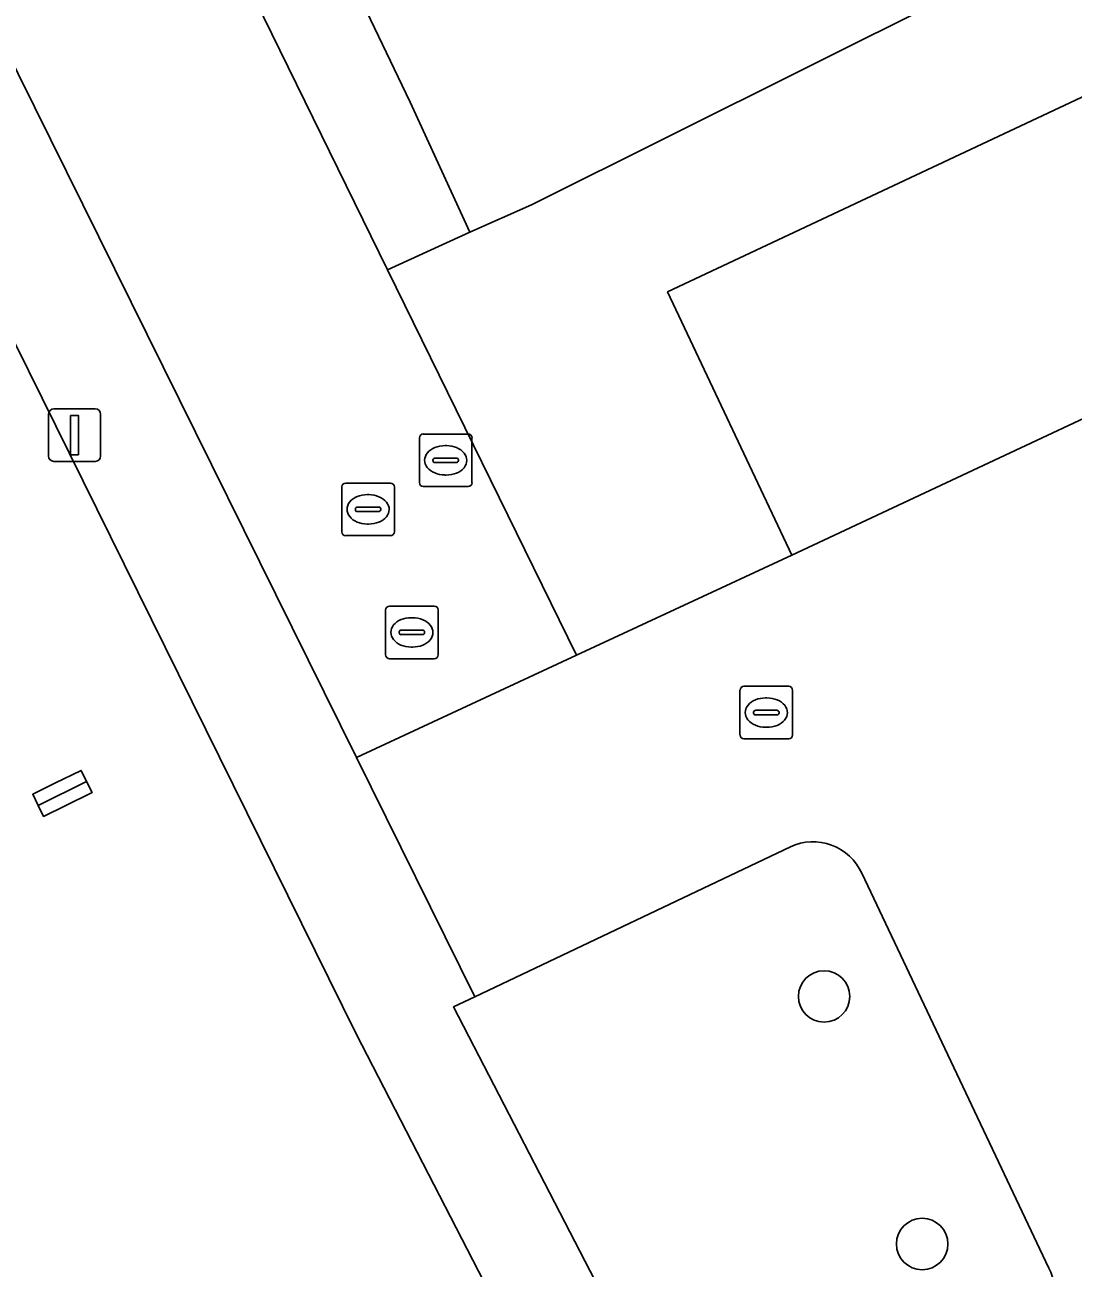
# Model space of a CAD drawing. Extents: x 157793 to 159380, y 380877 to 382313.
# Drawn here: x 158245.99 to 158265.93, y 381523.77 to 381547.41 of the extents above; entities that cross this region are included whole.
import ezdxf

# ---------------------------------------------------------------- set-up
doc = ezdxf.new("R2010")
doc.units = 0
for name, color, linetype in [('IMGEO_Boom', 7, 'Continuous'), ('IMGEO_Erf', 7, 'Continuous'), ('IMGEO_Groenvoorziening', 7, 'Continuous'), ('IMGEO_Kolk', 7, 'Continuous'), ('IMGEO_Lichtmast', 7, 'Continuous'), ('IMGEO_Pand', 7, 'Continuous'), ('IMGEO_Parkeervlak_open', 7, 'Continuous'), ('IMGEO_Rijbaan_lokaal_open', 7, 'Continuous'), ('IMGEO_Rioolput', 7, 'Continuous'), ('IMGEO_Voetpad_open', 7, 'Continuous')]:
    doc.layers.add(name, color=color, linetype=linetype)

msp = doc.modelspace()

# ---------------------------------------------------------------- linework, layer by layer
at = {"layer": 'IMGEO_Boom'}
for centre in [(158261.194, 381528.937), (158263.06, 381524.228)]:
    msp.add_circle(centre, 0.489, dxfattribs=at)
at = {"layer": 'IMGEO_Erf'}
for points in [[(158248.865, 381555.221), (158253.32, 381545.944), (158254.456, 381543.47), (158255.625, 381543.988), (158281.897, 381557.095)], [(158255.147, 381522.693), (158252.294, 381528.223), (158245.268, 381542.416)]]:
    msp.add_lwpolyline(points, dxfattribs=at)
msp.add_lwpolyline([(158247.058, 381533.235), (158247.163, 381533.022), (158247.267, 381532.813), (158246.768, 381532.567), (158246.345, 381532.358), (158246.242, 381532.568), (158246.137, 381532.78), (158246.56, 381532.989)], close=True, dxfattribs=at)
at = {"layer": 'IMGEO_Groenvoorziening'}
for points in [[(158260.552, 381531.783), (158254.549, 381528.928), (158254.145, 381528.736), (158256.839, 381523.527)], [(158265.473, 381523.769), (158261.909, 381531.278)]]:
    msp.add_lwpolyline(points, dxfattribs=at)
for centre, radius, start, end in [((158260.98, 381530.856), 1.021, 24.4074, 114.7676), ((158264.534, 381523.295), 1.052, 316.0259, 26.7823)]:
    msp.add_arc(centre, radius, start, end, dxfattribs=at)
at = {"layer": 'IMGEO_Kolk'}
for p, q in [((158252.017, 381537.773), (158252.017, 381538.625)), ((158252.092, 381538.699), (158252.944, 381538.699)), ((158253.018, 381538.625), (158253.018, 381537.773)), ((158252.505, 381538.479), (158252.53, 381538.479)), ((158252.276, 381538.193), (158252.276, 381538.205)), ((158252.714, 381538.156), (158252.316, 381538.156)), ((158252.319, 381538.242), (158252.717, 381538.242)), ((158252.76, 381538.205), (158252.76, 381538.193)), ((158252.528, 381537.919), (158252.503, 381537.919)), ((158252.944, 381537.699), (158252.092, 381537.699)), ((158259.669, 381534.834), (158260.521, 381534.834)), ((158259.594, 381533.908), (158259.594, 381534.76)), ((158260.082, 381534.614), (158260.107, 381534.614)), ((158260.595, 381534.76), (158260.595, 381533.908)), ((158259.853, 381534.328), (158259.853, 381534.34)), ((158259.896, 381534.377), (158260.294, 381534.377)), ((158260.337, 381534.34), (158260.337, 381534.328)), ((158260.291, 381534.291), (158259.893, 381534.291)), ((158260.521, 381533.834), (158259.669, 381533.834)), ((158260.105, 381534.054), (158260.08, 381534.054))]:
    msp.add_line(p, q, dxfattribs=at)
for points in [[(158252.017, 381537.773), (158252.017, 381538.625)], [(158252.092, 381538.699), (158252.944, 381538.699)], [(158253.018, 381538.625), (158253.018, 381537.773)], [(158252.944, 381537.699), (158252.092, 381537.699)], [(158259.669, 381534.834), (158260.521, 381534.834)], [(158259.594, 381533.908), (158259.594, 381534.76)], [(158260.595, 381534.76), (158260.595, 381533.908)], [(158260.521, 381533.834), (158259.669, 381533.834)]]:
    msp.add_lwpolyline(points, dxfattribs=at)
for centre, radius, start, end in [((158252.094, 381538.623), 0.0765, 91.552, 178.448), ((158252.094, 381538.623), 0.0765, 91.552, 178.448), ((158252.942, 381538.623), 0.0765, 1.552, 88.448), ((158252.942, 381538.623), 0.0765, 1.552, 88.448), ((158252.316, 381538.202), 0.0403, 85.8775, 175.7526), ((158252.313, 381538.192), 0.0366, 178.938, 274.7102), ((158252.717, 381538.199), 0.043, 264.8664, 352.4533), ((158252.721, 381538.204), 0.0386, 1.7309, 96.639), ((158252.094, 381537.775), 0.0765, 181.552, 268.448), ((158252.094, 381537.775), 0.0765, 181.552, 268.448), ((158252.942, 381537.775), 0.0765, 271.552, 358.448), ((158252.942, 381537.775), 0.0765, 271.552, 358.448), ((158259.671, 381534.758), 0.0765, 91.552, 178.448), ((158259.671, 381534.758), 0.0765, 91.552, 178.448), ((158260.519, 381534.758), 0.0765, 1.552, 88.448), ((158260.519, 381534.758), 0.0765, 1.552, 88.448), ((158259.893, 381534.337), 0.0403, 85.8775, 175.7526), ((158259.89, 381534.327), 0.0366, 178.938, 274.7102), ((158260.294, 381534.334), 0.043, 264.8664, 352.4533), ((158260.298, 381534.339), 0.0386, 1.7309, 96.639), ((158259.671, 381533.91), 0.0765, 181.552, 268.448), ((158259.671, 381533.91), 0.0765, 181.552, 268.448), ((158260.519, 381533.91), 0.0765, 271.552, 358.448), ((158260.519, 381533.91), 0.0765, 271.552, 358.448)]:
    msp.add_arc(centre, radius, start, end, dxfattribs=at)
for centre, major_axis, ratio, start_param, end_param in [((158252.504, 381538.199), (-0.387, 0.002), 0.722429, 4.712389, 7.853982), ((158252.529, 381538.199), (-0.39, 0.002), 0.717154, 1.570796, 4.712389), ((158260.081, 381534.334), (-0.387, 0.002), 0.722429, 4.712389, 7.853982), ((158260.106, 381534.334), (-0.39, 0.002), 0.717154, 1.570796, 4.712389)]:
    msp.add_ellipse(centre, major_axis=major_axis, ratio=ratio, start_param=start_param, end_param=end_param, dxfattribs=at)
at = {"layer": 'IMGEO_Lichtmast'}
for p, q in [((158246.438, 381539.211), (158246.438, 381540.011)), ((158246.438, 381540.011), (158246.438, 381539.211)), ((158246.538, 381540.111), (158247.328, 381540.111)), ((158247.328, 381540.111), (158246.538, 381540.111)), ((158247.428, 381540.011), (158247.428, 381539.211)), ((158247.428, 381539.211), (158247.428, 381540.011)), ((158247.328, 381539.111), (158246.538, 381539.111)), ((158246.538, 381539.111), (158247.328, 381539.111))]:
    msp.add_line(p, q, dxfattribs=at)
msp.add_lwpolyline([(158246.858, 381539.986), (158247.008, 381539.986), (158247.008, 381539.236), (158246.858, 381539.236), (158246.858, 381539.986)], dxfattribs=at)
for centre, start, end in [((158246.538, 381540.011), 90, 180), ((158246.538, 381540.011), 90, 180), ((158247.328, 381540.011), 0, 90), ((158247.328, 381540.011), 360, 90), ((158246.538, 381539.211), 180, 270), ((158246.538, 381539.211), 180, 270), ((158247.328, 381539.211), 270, 0), ((158247.328, 381539.211), 270, 0)]:
    msp.add_arc(centre, 0.1, start, end, dxfattribs=at)
at = {"layer": 'IMGEO_Pand'}
for points in [[(158246.242, 381532.568), (158247.163, 381533.022), (158247.058, 381533.235), (158246.56, 381532.989), (158246.137, 381532.78)], [(158247.163, 381533.022), (158246.242, 381532.568), (158246.345, 381532.358), (158246.768, 381532.567), (158247.267, 381532.813)]]:
    msp.add_lwpolyline(points, close=True, dxfattribs=at)
at = {"layer": 'IMGEO_Parkeervlak_open'}
msp.add_lwpolyline([(158275.06, 381544.109), (158272.7, 381549.141), (158258.216, 381542.335), (158260.581, 381537.328)], close=True, dxfattribs=at)
at = {"layer": 'IMGEO_Rijbaan_lokaal_open'}
msp.add_lwpolyline([(158227.014, 381594.882), (158225.89, 381597.35), (158225.527, 381598.112), (158221.342, 381595.998), (158252.296, 381533.479), (158256.481, 381535.423), (158252.887, 381542.755), (158249.583, 381549.497), (158245.054, 381558.421), (158235.941, 381576.836)], close=True, dxfattribs=at)
for points in [[(158275.531, 381544.327), (158275.06, 381544.109), (158260.581, 381537.328), (158256.481, 381535.423), (158252.296, 381533.479), (158254.549, 381528.928), (158260.552, 381531.783)], [(158261.909, 381531.278), (158265.473, 381523.769)]]:
    msp.add_lwpolyline(points, dxfattribs=at)
for centre, radius, start, end in [((158260.98, 381530.856), 1.021, 24.4074, 114.7676), ((158264.534, 381523.295), 1.052, 316.0259, 26.7823)]:
    msp.add_arc(centre, radius, start, end, dxfattribs=at)
at = {"layer": 'IMGEO_Rioolput'}
for p, q in [((158253.494, 381538.706), (158253.494, 381539.558)), ((158253.569, 381539.632), (158254.421, 381539.632)), ((158254.495, 381539.558), (158254.495, 381538.706)), ((158253.982, 381539.412), (158254.007, 381539.412)), ((158253.753, 381539.126), (158253.753, 381539.138)), ((158254.191, 381539.089), (158253.793, 381539.089)), ((158253.796, 381539.175), (158254.194, 381539.175)), ((158254.237, 381539.138), (158254.237, 381539.126)), ((158254.005, 381538.852), (158253.98, 381538.852)), ((158254.421, 381538.632), (158253.569, 381538.632)), ((158252.851, 381535.433), (158252.851, 381536.285)), ((158252.926, 381536.359), (158253.778, 381536.359)), ((158253.852, 381536.285), (158253.852, 381535.433)), ((158253.339, 381536.139), (158253.364, 381536.139)), ((158253.11, 381535.853), (158253.11, 381535.865)), ((158253.548, 381535.816), (158253.15, 381535.816)), ((158253.153, 381535.902), (158253.551, 381535.902)), ((158253.594, 381535.865), (158253.594, 381535.853)), ((158253.362, 381535.579), (158253.337, 381535.579)), ((158253.778, 381535.359), (158252.926, 381535.359))]:
    msp.add_line(p, q, dxfattribs=at)
for points in [[(158253.494, 381538.706), (158253.494, 381539.558)], [(158253.569, 381539.632), (158254.421, 381539.632)], [(158254.495, 381539.558), (158254.495, 381538.706)], [(158254.421, 381538.632), (158253.569, 381538.632)], [(158252.851, 381535.433), (158252.851, 381536.285)], [(158252.926, 381536.359), (158253.778, 381536.359)], [(158253.852, 381536.285), (158253.852, 381535.433)], [(158253.778, 381535.359), (158252.926, 381535.359)]]:
    msp.add_lwpolyline(points, dxfattribs=at)
for centre, radius, start, end in [((158253.571, 381539.556), 0.0765, 91.552, 178.448), ((158253.571, 381539.556), 0.0765, 91.552, 178.448), ((158254.419, 381539.556), 0.0765, 1.552, 88.448), ((158254.419, 381539.556), 0.0765, 1.552, 88.448), ((158253.793, 381539.135), 0.0403, 85.8775, 175.7526), ((158253.79, 381539.125), 0.0366, 178.938, 274.7102), ((158254.194, 381539.132), 0.043, 264.8664, 352.4533), ((158254.198, 381539.137), 0.0386, 1.7309, 96.639), ((158253.571, 381538.708), 0.0765, 181.552, 268.448), ((158253.571, 381538.708), 0.0765, 181.552, 268.448), ((158254.419, 381538.708), 0.0765, 271.552, 358.448), ((158254.419, 381538.708), 0.0765, 271.552, 358.448), ((158252.928, 381536.283), 0.0765, 91.552, 178.448), ((158252.928, 381536.283), 0.0765, 91.552, 178.448), ((158253.776, 381536.283), 0.0765, 1.552, 88.448), ((158253.776, 381536.283), 0.0765, 1.552, 88.448), ((158253.15, 381535.862), 0.0403, 85.8775, 175.7526), ((158253.147, 381535.852), 0.0366, 178.938, 274.7102), ((158253.551, 381535.859), 0.043, 264.8664, 352.4533), ((158253.555, 381535.864), 0.0386, 1.7309, 96.639), ((158252.928, 381535.435), 0.0765, 181.552, 268.448), ((158252.928, 381535.435), 0.0765, 181.552, 268.448), ((158253.776, 381535.435), 0.0765, 271.552, 358.448), ((158253.776, 381535.435), 0.0765, 271.552, 358.448)]:
    msp.add_arc(centre, radius, start, end, dxfattribs=at)
for centre, major_axis, ratio, start_param, end_param in [((158253.981, 381539.132), (-0.387, 0.002), 0.722429, 4.712389, 7.853982), ((158254.006, 381539.132), (-0.39, 0.002), 0.717154, 1.570796, 4.712389), ((158253.338, 381535.859), (-0.387, 0.002), 0.722429, 4.712389, 7.853982), ((158253.363, 381535.859), (-0.39, 0.002), 0.717154, 1.570796, 4.712389)]:
    msp.add_ellipse(centre, major_axis=major_axis, ratio=ratio, start_param=start_param, end_param=end_param, dxfattribs=at)
at = {"layer": 'IMGEO_Voetpad_open'}
for points in [[(158239.504, 381578.222), (158234.06, 381589.214), (158230.119, 381597.11), (158228.387, 381600.769), (158227.103, 381600.073), (158227.95, 381598.381), (158227.677, 381598.247), (158237.83, 381577.762), (158235.941, 381576.836), (158245.054, 381558.421), (158249.583, 381549.497), (158252.887, 381542.755), (158254.456, 381543.47), (158253.32, 381545.944), (158248.865, 381555.221), (158247.175, 381558.564), (158241.542, 381570.002), (158240.144, 381572.842), (158241.24, 381573.337), (158241.845, 381573.643), (158241.168, 381574.93)], [(158286.386, 381552.977), (158283.939, 381558.16), (158281.897, 381557.095), (158255.625, 381543.988), (158254.456, 381543.47), (158252.887, 381542.755), (158256.481, 381535.423), (158260.581, 381537.328), (158258.216, 381542.335), (158272.7, 381549.141), (158275.06, 381544.109), (158275.531, 381544.327), (158275.312, 381544.799), (158280.274, 381547.274), (158279.179, 381549.608)]]:
    msp.add_lwpolyline(points, close=True, dxfattribs=at)
for points in [[(158221.342, 381595.998), (158220.86, 381596.956), (158219.989, 381596.506), (158224.361, 381587.542), (158228.311, 381579.587), (158230.365, 381575.451), (158234.381, 381567.129), (158235.803, 381564.265), (158234.718, 381563.726), (158235.455, 381562.238), (158236.922, 381559.275), (158242.545, 381547.917), (158245.268, 381542.416), (158252.294, 381528.223), (158255.147, 381522.693)], [(158256.839, 381523.527), (158254.145, 381528.736), (158254.549, 381528.928), (158252.296, 381533.479), (158221.342, 381595.998)]]:
    msp.add_lwpolyline(points, dxfattribs=at)

doc.saveas('drawing.dxf')
